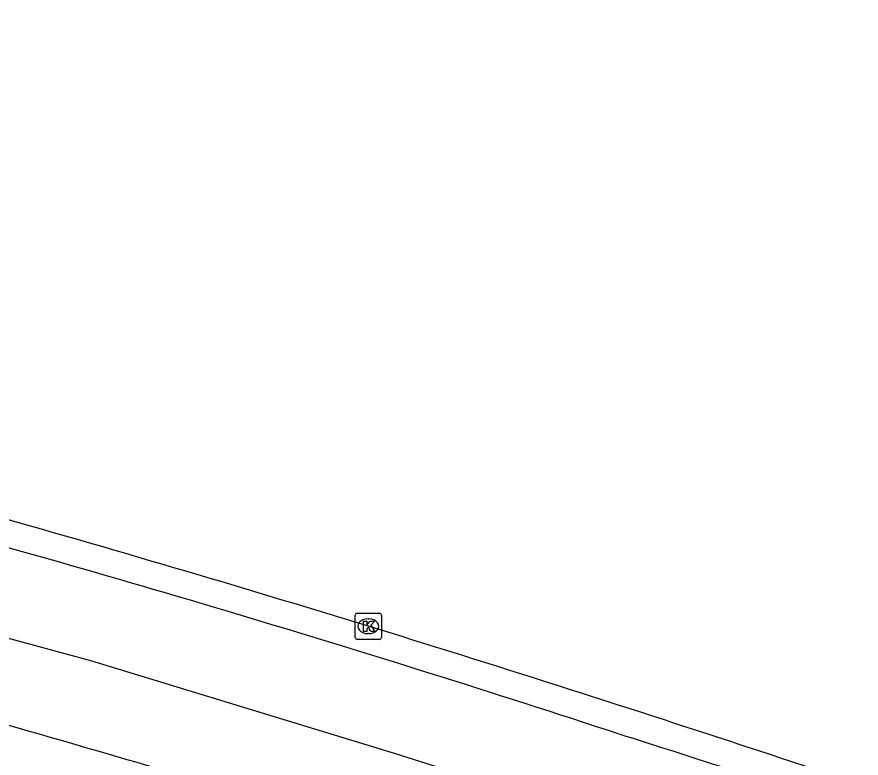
# Model space of a CAD drawing. Extents: x 161477 to 163040, y 383680 to 384868.
# Drawn here: x 162366.71 to 162398.99, y 384798.93 to 384827.27 of the extents above; entities that cross this region are included whole.
import ezdxf

# ---------------------------------------------------------------- set-up
doc = ezdxf.new("R2010")
doc.units = 0
for name, color, linetype in [('IMGEO_Kolk', 7, 'Continuous'), ('IMGEO_Rijbaan_lokaal_open', 7, 'Continuous'), ('IMGEO_Rijbaan_regionaal_gesloten', 7, 'Continuous')]:
    doc.layers.add(name, color=color, linetype=linetype)

msp = doc.modelspace()

# ---------------------------------------------------------------- linework, layer by layer
at = {"layer": 'IMGEO_Kolk'}
for p, q in [((162379.722, 384804.468), (162380.574, 384804.468)), ((162379.647, 384803.542), (162379.647, 384804.394)), ((162380.135, 384804.248), (162380.16, 384804.248)), ((162380.648, 384804.394), (162380.648, 384803.542)), ((162380.158, 384803.688), (162380.133, 384803.688)), ((162380.574, 384803.468), (162379.722, 384803.468))]:
    msp.add_line(p, q, dxfattribs=at)
for points in [[(162379.722, 384804.468), (162380.574, 384804.468)], [(162379.647, 384803.542), (162379.647, 384804.394)], [(162379.968, 384804.168), (162380.091, 384804.168), (162380.091, 384804.017), (162380.221, 384804.168), (162380.385, 384804.168), (162380.239, 384804.017), (162380.392, 384803.768), (162380.24, 384803.768), (162380.155, 384803.932), (162380.091, 384803.865), (162380.091, 384803.768), (162379.968, 384803.768), (162379.968, 384804.168)], [(162380.648, 384804.394), (162380.648, 384803.542)], [(162380.574, 384803.468), (162379.722, 384803.468)]]:
    msp.add_lwpolyline(points, dxfattribs=at)
for centre, start, end in [((162379.724, 384804.392), 91.552, 178.448), ((162379.724, 384804.392), 91.552, 178.448), ((162380.572, 384804.392), 1.552, 88.448), ((162380.572, 384804.392), 1.552, 88.448), ((162379.724, 384803.544), 181.552, 268.448), ((162379.724, 384803.544), 181.552, 268.448), ((162380.572, 384803.544), 271.552, 358.448), ((162380.572, 384803.544), 271.552, 358.448)]:
    msp.add_arc(centre, 0.0765, start, end, dxfattribs=at)
for centre, major_axis, ratio, start_param, end_param in [((162380.134, 384803.968), (-0.387, 0.002), 0.722429, 4.712389, 7.853982), ((162380.159, 384803.968), (-0.39, 0.002), 0.717154, 1.570796, 4.712389)]:
    msp.add_ellipse(centre, major_axis=major_axis, ratio=ratio, start_param=start_param, end_param=end_param, dxfattribs=at)
at = {"layer": 'IMGEO_Rijbaan_lokaal_open'}
msp.add_arc((162307.178, 384598.506), 207.177, 72.40195, 75.83899, dxfattribs=at)
at = {"layer": 'IMGEO_Rijbaan_regionaal_gesloten'}
msp.add_lwpolyline([(162171.371, 384827.274), (162187.355, 384826.802), (162196.18, 384826.503), (162204.219, 384826.204), (162216.71, 384825.748), (162233.393, 384825.048), (162245.739, 384824.383), (162253.754, 384823.789), (162265.687, 384822.704), (162277.619, 384821.363), (162285.572, 384820.332), (162297.465, 384818.543), (162309.268, 384816.486), (162321.122, 384814.26), (162332.85, 384811.806), (162344.68, 384809.194), (162356.896, 384806.095), (162369.528, 384802.665), (162381.099, 384799.126), (162393.008, 384795.35), (162396.506, 384794.123)], dxfattribs=at)
for centre, radius, start, end in [((162181.193, 384156.542), 677.307, 72.032973, 74.629338), ((162208.854, 384248.969), 579.814, 71.821708, 74.839472), ((162211.65, 384257.321), 564.48, 71.84302, 75.00221), ((162209.06, 384236.969), 592.209, 71.293563, 72.197316), ((162253.264, 384367.897), 452.995, 71.31213, 72.46565)]:
    msp.add_arc(centre, radius, start, end, dxfattribs=at)

doc.saveas('drawing.dxf')
